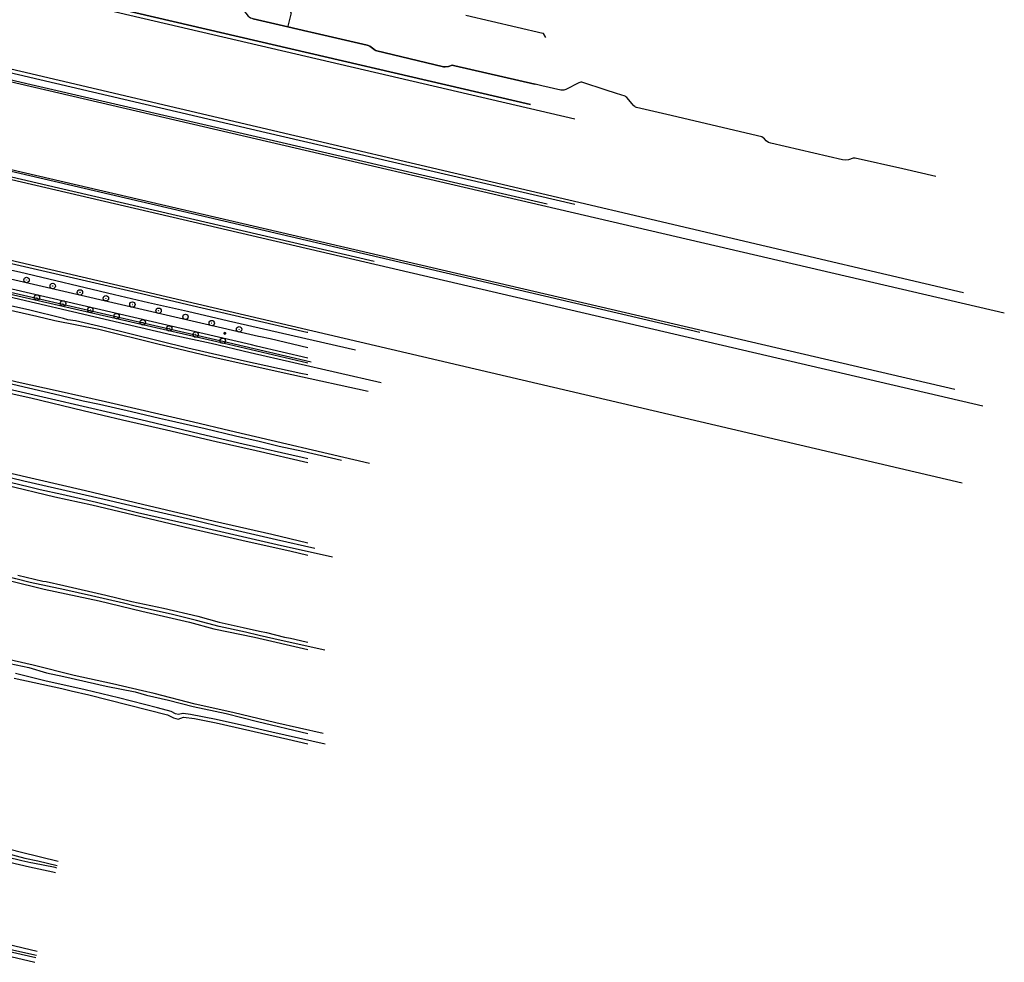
# Model space of a CAD drawing. Header units: metres. Extents: x 116958 to 118326, y 475500 to 477904.
# Tile 889 of 1001: x 117865 to 118326, y 476373 to 476814. Entities that reach past the tile are written whole.
import ezdxf

# ---------------------------------------------------------------- set-up
doc = ezdxf.new("R2010")
doc.units = ezdxf.units.M
doc.header["$LTSCALE"] = 0.2
doc.layers.get('0').update_dxf_attribs({"color": 6})
for name, color, linetype in [('B-WE-GR-BOOM-G', 252, 'Continuous'), ('B-WE-GR-GROENVOORZIENING-GV', 252, 'Continuous'), ('B-WE-GW-WATERGANG_INSTEEK-G', 252, 'Continuous'), ('B-WE-GW-WATERGANG_WATERLIJN-G', 252, 'Continuous'), ('B-WE-KW-KUNSTWERK_WALBESCHERMING-GV', 252, 'Continuous'), ('B-WE-VH-VERHARDING_ASFALT-GV', 252, 'Continuous')]:
    doc.layers.add(name, color=color, linetype=linetype)

# ---------------------------------------------------------------- blocks, each defined once
blk = doc.blocks.new('BGTGV')
for p, q in [((0.0197, 0.04605), (-0.0497, 0.00595)), ((0.0433, 0.025), (-0.0433, -0.025)), ((0.0433, -0.025), (-0.0433, 0.025)), ((0.04965, 0.006), (-0.01975, 0.04605)), ((0.01965, -0.046), (-0.0494, -0.00615)), ((0.04955, -0.00605), (-0.0197, -0.046))]:
    blk.add_line(p, q)
blk = doc.blocks.new('Bestboom')
h = blk.add_hatch(color=256)
h.dxf.hatch_style = 1
h.paths.add_polyline_path([(41, 0, 1), (-41, 0, 1)])
for radius in [1260, 41.1]:
    blk.add_circle((0, 0), radius)

msp = doc.modelspace()

# ---------------------------------------------------------------- linework, layer by layer
at = {"layer": 'B-WE-GR-GROENVOORZIENING-GV', "flags": 128}
msp.add_lwpolyline([(117994.401, 476828.184), (117991.913, 476817.481), (117992.302, 476817.39), (117990.754, 476811.069), (117990.663, 476810.696)], dxfattribs=at)
at = {"layer": 'B-WE-GW-WATERGANG_INSTEEK-G', "flags": 128}
for points in [[(117785.999, 476846.846), (118125, 476767.686)], [(118306.95, 476686.204), (117755.264, 476815.733), (117754.677, 476813.793)], [(117754.726, 476810.49), (117754.595, 476809.881), (118326.029, 476676.851)], [(117765.025, 476762.493), (117764.88, 476761.787), (118315.975, 476633.409)], [(118302.929, 476640.969), (117765.961, 476765.974), (117765.853, 476765.388)], [(118306.287, 476597.209), (117756.935, 476725.733), (117736.444, 476730.527)], [(117724.289, 476709.492), (117724.34, 476709.196), (117758.299, 476701.347), (117786.344, 476694.699), (117820.167, 476687.382), (117855.856, 476679.217), (117873.299, 476675.431), (117881.666, 476673.327), (117902.267, 476669.25), (117929.935, 476662.344), (117956.73, 476655.987), (117992.552, 476648.086), (118028.326, 476640.238)], [(118028.86, 476606.463), (117963.494, 476621.659), (117946.626, 476625.732), (117905.371, 476635.262), (117883.136, 476640.297), (117864.052, 476644.457), (117841.685, 476649.954), (117821.863, 476654.943), (117790.39, 476662.605), (117771.469, 476666.278), (117765.602, 476667.501), (117765.171, 476667.591), (117764.884, 476667.695), (117764.705, 476666.899)], [(117763.531, 476661.675), (117763.517, 476661.611), (117763.696, 476660.564), (117767.292, 476660.051), (117772.414, 476659.033), (117792.304, 476654.661), (117812.95, 476649.368), (117816.032, 476648.821), (117817.869, 476648.494), (117821.254, 476648.363), (117831.043, 476646.254), (117849.841, 476641.704), (117870.372, 476637.162), (117894.904, 476631.218), (117913.369, 476626.85), (117933.872, 476622.213), (117957.22, 476616.714), (117975.947, 476612.44), (118000, 476606.88)], [(118000, 476569.16), (117983.17, 476573.131), (117956.387, 476579.227), (117922.675, 476587.194), (117895.966, 476593.609), (117825.167, 476610.011), (117816.707, 476611.888), (117814.795, 476611.651), (117814.531, 476610.491)], [(117814.042, 476607.795), (117814.123, 476607.091), (117814.204, 476606.38), (117821.598, 476604.555), (117837.197, 476601.172), (117858.364, 476596.439), (117881.653, 476590.803), (117899.039, 476587.077), (117945.464, 476575.922), (117971.223, 476570.05), (117991.674, 476565.595), (118000, 476563.53)], [(117745.129, 476578.876), (117745.259, 476578.421), (117745.331, 476578.171), (117748.089, 476577.414), (117767.057, 476573.156), (117793.112, 476567.234), (117814.727, 476562.394), (117844.92, 476555.462), (117876.719, 476547.63), (117902.381, 476542.152), (117922.318, 476537.245), (117944.732, 476532.069), (117956.063, 476528.973), (117975.102, 476525.055), (118000, 476519.303)], [(117922.627, 476500), (117908.617, 476503.245), (117890.699, 476507.142), (117871.512, 476511.976), (117848.1, 476517.256), (117826.423, 476522.386), (117805.732, 476527.236), (117757.575, 476538.369), (117714.15, 476548.471), (117698.766, 476551.612), (117687.113, 476554.501), (117670.869, 476559.039), (117667.315, 476560.259)], [(117862.694, 476505.932), (117884.98, 476501.024), (117889.355, 476500)], [(117889.355, 476500), (117897.508, 476498.092), (117934.311, 476488.813), (117937.237, 476487.427), (117939.438, 476486.781), (117941.847, 476487.607), (117947.073, 476487.024), (117957.204, 476485.052), (117990.697, 476477.346), (118000, 476475.246)], [(118007.188, 476479.995), (117985.099, 476485.106), (117965.024, 476489.805), (117947.332, 476493.821), (117928.149, 476498.721), (117922.627, 476500)], [(117883.216, 476420.089), (117865.976, 476424.343), (117850.697, 476428.228), (117826.229, 476433.215), (117807.856, 476437.142), (117790.399, 476441.904), (117770.396, 476446.653), (117720.062, 476458.406), (117704.719, 476461.914), (117685.925, 476466.488), (117678.477, 476468.423), (117674.83, 476469.045), (117673.948, 476467.965), (117673.819, 476467.807), (117672.809, 476466.247), (117672.748, 476465.74)], [(117672.748, 476465.74), (117672.674, 476465.124), (117673.748, 476463.658), (117676.822, 476462.578), (117686.389, 476460.279), (117703.088, 476456.169), (117720.184, 476452.485), (117741.556, 476447.317), (117761.248, 476442.969), (117774.462, 476440.128), (117793.726, 476435.676), (117812.168, 476431.234), (117827.272, 476427.839), (117841.736, 476424.271), (117850.925, 476422.044), (117869.821, 476417.714), (117880.668, 476415.274), (117882.026, 476414.959)], [(117634.197, 476430.317), (117634.185, 476430.243), (117634.16, 476430.097), (117634.535, 476428.744), (117636.252, 476427.613), (117675.64, 476418.326), (117694.205, 476414.28), (117714.204, 476409.342), (117738.085, 476404.27), (117751.026, 476401.233), (117768.848, 476396.93), (117783.463, 476393.792), (117807.919, 476387.86), (117819.463, 476385.452), (117834.373, 476381.97), (117872.289, 476372.957)], [(117873.449, 476377.963), (117828.195, 476388.734), (117803.531, 476394.44), (117783.076, 476399.3), (117739.507, 476409.342), (117718.004, 476414.154), (117671.77, 476424.87), (117656.114, 476428.448), (117643.908, 476431.416), (117635.048, 476433.14), (117634.559, 476432.475), (117634.488, 476432.05)]]:
    msp.add_lwpolyline(points, dxfattribs=at)
at = {"layer": 'B-WE-GW-WATERGANG_WATERLIJN-G', "flags": 128}
for points in [[(118104.307, 476774.388), (117800.497, 476845.015), (117800.415, 476844.726), (117795.454, 476845.851), (117795.18, 476846.251), (117786.28, 476848.32)], [(117967.09, 476822.153), (117972.15, 476815.789), (117972.658, 476815.389), (117973.208, 476815.048), (117973.792, 476814.772), (117974.404, 476814.562), (117990.663, 476810.696)], [(117754.677, 476813.793), (117755.797, 476813.542), (117765.029, 476811.474), (117774.353, 476809.688), (117798.649, 476803.69), (117832.573, 476795.93), (117980.49, 476761.273), (118125, 476727.819)], [(118112.127, 476727.744), (117984.006, 476757.487), (117868.567, 476784.028), (117832.055, 476792.659), (117805.62, 476798.837), (117775.65, 476805.472), (117764.215, 476808.279), (117754.726, 476810.49)], [(117990.663, 476810.696), (118000, 476808.579)], [(118000, 476808.579), (118001.47, 476808.246), (118027.781, 476802.193), (118028.281, 476802.005), (118029.085, 476801.704), (118031.576, 476799.833), (118031.762, 476799.721), (118063.504, 476792.008), (118064.299, 476792.025), (118065.921, 476792.245), (118067.606, 476792.829), (118068.894, 476792.532), (118106.234, 476783.911), (118106.428, 476783.866)], [(118031.128, 476700.9), (117883.324, 476735.337), (117781.368, 476759.197), (117765.025, 476762.493)], [(117765.853, 476765.388), (117887.992, 476736.967), (118183.553, 476667.883)], [(118022.306, 476659.467), (117962.94, 476673.018), (117943.82, 476677.575), (117925.524, 476681.668), (117909.551, 476685.354), (117865.126, 476695.88), (117849.435, 476699.444), (117826.308, 476705.308), (117769.876, 476718.399), (117746.123, 476723.652), (117735.302, 476726.184)], [(117736.15, 476729.41), (117752.113, 476726.151), (117756.81, 476725.066), (117757.437, 476724.921), (117797.3, 476715.536), (117813.147, 476711.411), (117826.049, 476708.378), (117848.391, 476702.955), (117896.488, 476691.927), (117922.226, 476685.916), (117943.825, 476680.804), (117999.566, 476667.91), (118000, 476667.808)], [(117698.325, 476717.684), (117698.353, 476717.954), (117698.32, 476718.224), (117698.229, 476718.48), (117698.083, 476718.709), (117697.892, 476718.9), (117697.663, 476719.045), (117698.25, 476721.582), (117698.92, 476721.433), (117734.01, 476713.628), (117784.117, 476702.335), (117808.848, 476696.618), (117815.267, 476695.086), (117830.114, 476691.258), (117862.62, 476683.9), (117899.885, 476675.173), (117936.611, 476666.685), (117954.778, 476662.666), (117973.13, 476658.346), (118034.439, 476644.304)], [(118000, 476647.874), (117996.806, 476648.577), (117970.461, 476654.22), (117943.857, 476660.403), (117904.099, 476670.272), (117891.324, 476673.151), (117887.728, 476673.65), (117885.689, 476674.199), (117869.346, 476678.246), (117819.889, 476689.228), (117799.69, 476693.56), (117777.31, 476698.692), (117761.626, 476702.253), (117747.129, 476705.743), (117726.384, 476710.911), (117725.539, 476711.3), (117724.847, 476711.619), (117723.847, 476712.079)], [(117764.705, 476666.899), (117765.145, 476666.807), (117767.31, 476666.356), (117772.137, 476664.845), (117776.368, 476663.837), (117783.715, 476662.469), (117791.421, 476660.546), (117796.929, 476659.349), (117820.08, 476653.266), (117844.212, 476647.544), (117847.718, 476647.028), (117854.476, 476645.196), (117884.055, 476638.376), (117894.883, 476635.706), (117902.529, 476634.096), (117917.548, 476630.786), (117930.701, 476627.606), (117934.865, 476626.743), (117952.05, 476622.765), (117966.215, 476619.327), (117977.327, 476616.894), (117986.582, 476614.512), (117997.765, 476612.128), (118015.88, 476607.935)], [(118000, 476608.644), (117997.459, 476609.256), (117969.809, 476615.488), (117949.892, 476620.197), (117924.625, 476626.245), (117880.025, 476636.536), (117859.83, 476641.132), (117847.37, 476644.048), (117841.036, 476645.373), (117832.525, 476647.427), (117820.732, 476649.706), (117815.666, 476650.306), (117812.336, 476650.916), (117804.887, 476652.617), (117803.308, 476653.192), (117776.455, 476659.336), (117769.101, 476660.77), (117766.292, 476661.367), (117765.183, 476661.519), (117764.322, 476661.504), (117763.531, 476661.675)], [(117814.531, 476610.491), (117815.192, 476610.36), (117816.236, 476610.152), (117843.884, 476603.928), (117867.133, 476598.336), (117904.727, 476589.776), (117924.656, 476584.997), (117947.192, 476579.854), (117961.071, 476576.434), (117985.397, 476570.821), (118003.281, 476566.827)], [(118011.616, 476562.507), (117985.665, 476568.319), (117959.334, 476574.413), (117944.466, 476577.914), (117920.291, 476583.369), (117901.209, 476588.105), (117884.918, 476591.895), (117874.759, 476594.151), (117869.865, 476595.276), (117851.589, 476599.689), (117834.818, 476603.326), (117822.211, 476605.965), (117814.042, 476607.795)], [(118008.083, 476519.036), (117987.603, 476523.631), (117977.253, 476525.883), (117970.896, 476527.532), (117958.529, 476530.114), (117947.947, 476532.939), (117936.046, 476535.83), (117919.861, 476539.478), (117913.726, 476541.11), (117898.775, 476544.525), (117886.28, 476547.321), (117870.085, 476550.707), (117863.34, 476552.498), (117851.907, 476555.368), (117839.778, 476558.157), (117828.948, 476560.502), (117821.318, 476562.266), (117812.506, 476564.544), (117795.518, 476568.293), (117767.088, 476574.806), (117762.978, 476575.875), (117754.25, 476577.518), (117745.259, 476579.463)], [(117667.034, 476558.016), (117670.266, 476557.359), (117693.923, 476551.215), (117718.415, 476545.43), (117744.937, 476539.355), (117754.691, 476537.18), (117764.602, 476534.771), (117771.461, 476533.547), (117779.136, 476531.411), (117793.469, 476528.108), (117804.985, 476525.502), (117820.596, 476522.059), (117840.117, 476517.601), (117849.646, 476515.258), (117857.648, 476513.377), (117869.535, 476510.877), (117877.714, 476508.495), (117885.79, 476506.787), (117905.738, 476502.256), (117919.215, 476499.484)], [(117864.395, 476554.126), (117876.003, 476551.38), (117877.576, 476551.136), (117885.845, 476549.296), (117905.477, 476544.853), (117917.75, 476541.8), (117932.542, 476538.654), (117948.51, 476534.974), (117958.514, 476532.197), (117969.776, 476529.727), (117977.449, 476527.916), (117980.763, 476527.284), (117989.144, 476525.113), (117991.937, 476524.637), (117999.326, 476522.959), (118000, 476522.782)], [(117911.522, 476496.667), (117895.901, 476500.499), (117877.031, 476504.715), (117863.251, 476508.049)], [(117919.215, 476499.484), (117924.532, 476497.962), (117934.832, 476495.65), (117946.389, 476492.6), (117961.884, 476489.373), (117976.522, 476485.7), (118000, 476480.079)], [(118008.248, 476475.083), (117983.244, 476480.637), (117970.41, 476483.619), (117957.109, 476486.651), (117945.075, 476488.995), (117941.771, 476489.443), (117941.627, 476489.406), (117939.482, 476488.856), (117938.119, 476489.222), (117936.134, 476490.33), (117929.7, 476492.067), (117911.522, 476496.667)], [(117872.763, 476375.003), (117865.833, 476376.671), (117850.25, 476380.139), (117836.68, 476383.486), (117820.935, 476387.144), (117808.763, 476389.763), (117798.649, 476392.264), (117785.404, 476395.156), (117774.375, 476397.739), (117768.557, 476398.948), (117752.422, 476402.884), (117735.683, 476406.862), (117721.735, 476409.974), (117705.503, 476413.887), (117691.947, 476417.011), (117675.884, 476420.624), (117660.806, 476424.224), (117645.049, 476427.621), (117640.672, 476428.461), (117636.555, 476429.507), (117634.197, 476430.317)], [(117634.432, 476431.717), (117634.913, 476431.701), (117636.201, 476431.656), (117636.48, 476431.646), (117638.174, 476430.979), (117642.53, 476429.751), (117661.45, 476425.607), (117668.272, 476423.89), (117685.918, 476419.854), (117697.483, 476416.971), (117712.228, 476413.685), (117733.469, 476408.874), (117746.115, 476405.75), (117759.296, 476402.766), (117773.83, 476399.144), (117789.211, 476395.666), (117805.923, 476391.683), (117822.492, 476388.019), (117838.8, 476384.111), (117858.26, 476379.513), (117873.048, 476376.23)], [(117857.821, 476424.421), (117867.536, 476421.644), (117873.724, 476420.477), (117882.79, 476418.255)], [(117882.519, 476417.083), (117881.838, 476417.261), (117871.379, 476419.378), (117870.419, 476419.491), (117866.183, 476420.398), (117859.168, 476422.196)]]:
    msp.add_lwpolyline(points, dxfattribs=at)
at = {"layer": 'B-WE-KW-KUNSTWERK_WALBESCHERMING-GV', "flags": 128}
for points in [[(117692.906, 476869.958), (117695.144, 476869.506), (117721.724, 476863.327), (117767.027, 476852.795), (117786.28, 476848.32), (117795.18, 476846.251), (117795.454, 476845.851), (117800.415, 476844.726), (117800.497, 476845.015), (118104.307, 476774.388)], [(118000, 476808.579), (117990.663, 476810.696), (117974.404, 476814.562)], [(118293.93, 476740.679), (118278.518, 476744.251), (118256.161, 476749.278), (118255.677, 476749.358), (118255.301, 476749.284), (118253.087, 476748.591), (118251.78, 476748.31), (118250.239, 476748.481), (118216.715, 476756.281), (118215.625, 476756.677), (118214.572, 476757.405), (118213.723, 476758.392), (118212.62, 476759.232), (118168.084, 476769.693), (118153.943, 476773.015), (118153.475, 476773.21), (118153.04, 476773.471), (118152.647, 476773.792), (118151.871, 476774.715), (118151.865, 476774.723), (118149.324, 476777.741), (118148.944, 476778.048), (118148.52, 476778.292), (118144.57, 476779.587), (118139.162, 476781.36), (118128.703, 476784.79), (118128.255, 476784.859), (118127.802, 476784.855), (118127.356, 476784.778), (118126.928, 476784.629), (118120.786, 476781.383), (118120.328, 476781.221), (118119.854, 476781.113), (118119.371, 476781.059), (118118.885, 476781.06), (118118.402, 476781.117), (118109.644, 476783.124), (118106.428, 476783.866), (118106.234, 476783.911), (118068.894, 476792.532), (118067.606, 476792.829), (118065.921, 476792.245), (118064.299, 476792.025), (118063.504, 476792.008), (118031.762, 476799.721), (118031.576, 476799.833), (118029.085, 476801.704), (118028.281, 476802.005), (118027.781, 476802.193), (118001.47, 476808.246), (118000, 476808.579)]]:
    msp.add_lwpolyline(points, dxfattribs=at)
at = {"layer": 'B-WE-VH-VERHARDING_ASFALT-GV'}
for p, q in [((118110.084, 476807.712), (118073.984, 476816.003)), ((118110.378, 476807.645), (118110.084, 476807.712)), ((118111.432, 476805.822), (118110.378, 476807.645)), ((117823.098, 476701.606), (117976.914, 476665.972)), ((117822.302, 476695.554), (117962.902, 476663.031)), ((117963.002, 476662.08), (117822.349, 476694.374)), ((117973.64, 476661.991), (117823.695, 476696.784)), ((117976.914, 476665.972), (117977.945, 476665.915)), ((117977.945, 476665.915), (117982.471, 476664.918)), ((117962.902, 476663.031), (118001.68, 476653.93)), ((118000, 476653.35), (117963.002, 476662.08)), ((117976.094, 476661.279), (117973.64, 476661.991)), ((118000, 476655.648), (117976.094, 476661.279)), ((117982.471, 476664.918), (118000, 476660.71))]:
    msp.add_line(p, q, dxfattribs=at)

# ---------------------------------------------------------------- block references
at = {"layer": 'B-WE-GR-BOOM-G', "xscale": 0.001, "yscale": 0.001, "zscale": 0.001}
for p in [(117868.411, 476692.295), (117880.661, 476689.472), (117873.284, 476684.112), (117893.42, 476686.485), (117905.54, 476683.722), (117885.484, 476681.298), (117898.244, 476678.296), (117917.941, 476680.796), (117930.234, 476677.899), (117910.525, 476675.379), (117942.803, 476675.037), (117922.809, 476672.476), (117935.211, 476669.635), (117955.092, 476672.11), (117967.902, 476669.204), (117947.554, 476666.741), (117960.249, 476663.832)]:
    msp.add_blockref('Bestboom', p, dxfattribs=at)
at = {"layer": 'B-WE-VH-VERHARDING_ASFALT-GV', "xscale": 10, "yscale": 10, "zscale": 10}
msp.add_blockref('BGTGV', (117961.187, 476667.25), dxfattribs=at)

doc.saveas('drawing.dxf')
